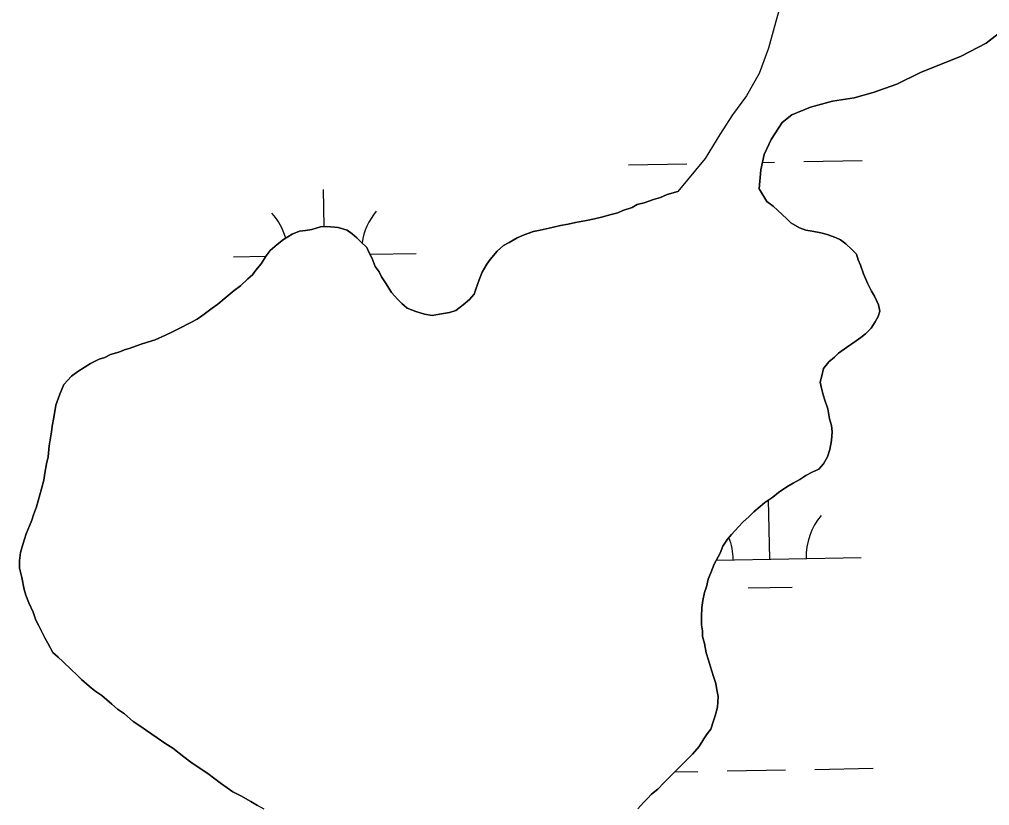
# Model space of a CAD drawing. Extents: x 3957609 to 3995875, y 234277 to 260273.
# Drawn here: x 3964661 to 3965192, y 242138 to 242568 of the extents above; entities that cross this region are included whole.
import ezdxf

# ---------------------------------------------------------------- set-up
doc = ezdxf.new("R2010")
doc.units = 0
doc.layers.add('V-TOPO-SHOR', color=7, linetype='Continuous')
doc.layers.add('V-WETL-SWMP', color=7, linetype='Continuous')

msp = doc.modelspace()

# ---------------------------------------------------------------- linework, layer by layer
at = {"layer": 'V-TOPO-SHOR'}
for points in [[(3965076.969, 242574.965), (3965073.875, 242563.859), (3965070.782, 242552.435), (3965065.648, 242538.622), (3965058.758, 242526.381), (3965051.066, 242516.034), (3965044.168, 242505.221), (3965036.179, 242492.021), (3965021.081, 242473.946)], [(3965200.529, 242563.445), (3965189.972, 242555.299), (3965176.24, 242548.081), (3965153.966, 242539.224), (3965141.022, 242532.801), (3965128.065, 242528.124), (3965117.63, 242525.203), (3965105.764, 242523.382), (3965093.748, 242520.136), (3965083.639, 242515.952), (3965078.282, 242511.799), (3965072.167, 242502.413), (3965068.421, 242494.311), (3965066.576, 242485.904), (3965065.693, 242475.447), (3965069.897, 242468.566)], [(3964912.439, 242425.715), (3964913.995, 242429.844), (3964916.5, 242434.294), (3964918.382, 242436.842), (3964922.155, 242441.301), (3964925.618, 242444.491), (3964928.776, 242446.095), (3964933.193, 242448.659), (3964936.982, 242450.269), (3964942.039, 242452.202), (3964945.836, 242452.86), (3964951.527, 242454.164), (3964956.903, 242455.469), (3964961.018, 242456.128), (3964965.13, 242457.105), (3964971.141, 242458.094), (3964975.569, 242459.075), (3964979.363, 242460.05), (3964984.739, 242461.353), (3964988.217, 242462.325), (3964991.06, 242463.612), (3964996.116, 242465.23), (3964998.957, 242466.831), (3965002.752, 242467.808), (3965007.806, 242469.739), (3965011.601, 242470.716), (3965015.392, 242472.324), (3965021.081, 242473.946)], [(3965069.897, 242468.566), (3965073.397, 242466.055), (3965075.63, 242463.853), (3965080.729, 242459.135), (3965082.962, 242456.933), (3965087.731, 242454.113), (3965091.223, 242452.87), (3965094.711, 242452.26), (3965099.468, 242451.34), (3965102.958, 242450.412), (3965107.404, 242448.86), (3965110.263, 242447.611), (3965113.129, 242445.411), (3965116.315, 242442.265), (3965118.867, 242439.748), (3965119.838, 242436.586), (3965121.124, 242433.746), (3965122.74, 242429.005), (3965124.989, 242423.95), (3965127.235, 242419.533), (3965128.839, 242416.692), (3965131.088, 242411.955), (3965131.743, 242408.475), (3965130.811, 242405.618), (3965129.246, 242402.757), (3965127.053, 242399.257), (3965123.905, 242396.071), (3965121.384, 242394.154), (3965118.863, 242392.237), (3965113.501, 242388.716), (3965109.09, 242385.519), (3965106.886, 242383.287), (3965103.736, 242380.733), (3965100.908, 242377.229), (3965099.985, 242373.106), (3965099.059, 242369.617), (3965099.712, 242366.452), (3965100.687, 242362.658), (3965101.656, 242359.815), (3965103.272, 242355.074), (3965104.257, 242349.696), (3965105.232, 242345.901), (3965105.571, 242342.419), (3965105.287, 242337.666), (3965104.367, 242332.908), (3965103.128, 242328.782), (3965100.937, 242324.966), (3965098.422, 242322.099), (3965094.631, 242320.491), (3965091.16, 242318.566), (3965088.006, 242316.33), (3965084.217, 242314.405), (3965080.746, 242312.479), (3965076.332, 242309.285), (3965073.182, 242306.729), (3965068.767, 242303.849), (3965066.248, 242301.615), (3965062.783, 242298.741), (3965060.266, 242296.192), (3965056.802, 242293.001), (3965054.285, 242290.449), (3965050.511, 242286.306), (3965048.311, 242283.758)], [(3964688.953, 242212.336), (3964684.49, 242216.742), (3964681.941, 242219.259), (3964679.073, 242221.774), (3964676.188, 242226.822), (3964674.586, 242229.662), (3964671.056, 242236.607), (3964669.769, 242239.45), (3964668.158, 242243.874), (3964665.907, 242248.928), (3964664.295, 242253.034), (3964663.324, 242256.194), (3964662.014, 242262.838), (3964660.713, 242267.899), (3964660.686, 242272.015), (3964661.291, 242276.453), (3964662.528, 242280.895), (3964664.391, 242286.609), (3964666.261, 242291.057), (3964667.508, 242294.234), (3964668.44, 242297.091), (3964669.995, 242301.535), (3964670.922, 242304.707), (3964672.78, 242311.371), (3964674.015, 242316.131), (3964674.623, 242319.936), (3964675.541, 242325.011), (3964676.466, 242328.818), (3964677.06, 242334.84), (3964677.664, 242339.278), (3964678.277, 242342.45), (3964678.572, 242345.618), (3964679.491, 242350.378), (3964680.714, 242357.036), (3964682.891, 242363.069), (3964685.072, 242368.468), (3964689.162, 242372.93), (3964692.629, 242375.486), (3964696.098, 242377.727), (3964699.568, 242379.967), (3964704.305, 242382.216), (3964707.465, 242383.187), (3964710.623, 242384.79), (3964715.049, 242386.087), (3964718.207, 242387.375), (3964721.369, 242388.346), (3964726.741, 242390.283), (3964730.849, 242391.575), (3964734.959, 242392.87), (3964740.642, 242395.442), (3964744.118, 242397.048), (3964748.222, 242398.977), (3964754.219, 242402.184), (3964758.007, 242404.109), (3964761.159, 242406.347), (3964766.204, 242410.181), (3964769.355, 242412.42), (3964772.821, 242415.293), (3964778.176, 242419.762), (3964781.643, 242422.32), (3964785.735, 242426.148), (3964788.254, 242428.382), (3964790.139, 242430.928), (3964792.967, 242434.432), (3964795.789, 242438.884), (3964797.986, 242441.749), (3964801.765, 242444.94), (3964805.23, 242447.815), (3964809.963, 242450.697), (3964814.071, 242452.309), (3964817.236, 242452.645), (3964820.715, 242453.302), (3964825.458, 242454.6), (3964828.94, 242454.94), (3964835.278, 242454.349), (3964840.04, 242452.796), (3964842.903, 242450.914), (3964845.453, 242448.714), (3964847.683, 242446.511), (3964850.874, 242443.365), (3964852.158, 242440.522), (3964853.764, 242437.366), (3964855.376, 242432.943), (3964857.612, 242430.106), (3964858.898, 242427.264), (3964861.456, 242423.479), (3964864.34, 242418.746), (3964867.848, 242414.97), (3964870.08, 242412.768), (3964872.947, 242410.253), (3964877.711, 242408.383), (3964882.473, 242406.831), (3964886.593, 242406.225), (3964890.708, 242406.884), (3964896.086, 242407.869), (3964899.563, 242408.844), (3964903.659, 242412.039), (3964907.124, 242414.912), (3964909.639, 242417.779), (3964910.571, 242420.636), (3964912.439, 242425.715)], [(3965048.311, 242283.758), (3965045.803, 242279.941), (3965044.242, 242276.13), (3965041.117, 242270.092), (3965039.247, 242265.326), (3965037.686, 242261.832), (3965036.763, 242257.71), (3965035.833, 242254.535), (3965034.913, 242250.095), (3965034.303, 242246.29), (3965034.021, 242241.219), (3965034.049, 242236.785), (3965034.705, 242233.621), (3965034.725, 242230.455), (3965035.702, 242226.66), (3965036.685, 242221.599), (3965037.977, 242217.489), (3965039.597, 242212.115), (3965040.892, 242208.007), (3965041.862, 242204.845), (3965042.52, 242201.365), (3965043.177, 242197.568), (3965042.899, 242191.867), (3965041.664, 242187.105), (3965040.732, 242184.248), (3965039.177, 242179.804), (3965037.293, 242177.258), (3965035.411, 242174.395), (3965032.904, 242170.26), (3965029.132, 242166.117), (3965025.984, 242162.93), (3965022.21, 242159.105), (3965020.006, 242156.872), (3965016.232, 242153.047), (3965013.715, 242150.495), (3965010.253, 242146.989), (3965006.788, 242144.115), (3965004.585, 242141.883), (3965002.383, 242139.651), (3964999.237, 242136.147)], [(3964794.618, 242136.063), (3964791.122, 242137.941), (3964787.306, 242140.132), (3964781.901, 242143.263), (3964777.451, 242145.453), (3964771.405, 242149.848), (3964767.586, 242152.672), (3964763.764, 242155.498), (3964758.038, 242159.26), (3964754.538, 242161.771), (3964750.719, 242164.597), (3964744.669, 242169.31), (3964740.216, 242172.13), (3964736.08, 242174.954), (3964730.351, 242179.034), (3964726.534, 242181.543), (3964723.034, 242184.053), (3964718.256, 242188.139), (3964714.436, 242190.648), (3964711.252, 242193.478), (3964705.835, 242198.195), (3964702.017, 242200.704), (3964698.835, 242203.217), (3964694.691, 242206.989), (3964692.14, 242209.506), (3964688.953, 242212.336)]]:
    msp.add_lwpolyline(points, dxfattribs=at)
at = {"layer": 'V-WETL-SWMP'}
for p, q in [((3965076.969, 242574.966), (3965073.875, 242563.859)), ((3965073.875, 242563.859), (3965070.783, 242552.435)), ((3965070.783, 242552.435), (3965065.647, 242538.622)), ((3965065.647, 242538.622), (3965058.759, 242526.381)), ((3965058.759, 242526.381), (3965051.067, 242516.035)), ((3965051.067, 242516.035), (3965044.169, 242505.22)), ((3965044.169, 242505.22), (3965036.179, 242492.021)), ((3965036.179, 242492.021), (3965021.082, 242473.946)), ((3965067.471, 242489.988), (3965074.075, 242490.108)), ((3965090.073, 242490.399), (3965122.067, 242490.981)), ((3964994.089, 242488.654), (3965026.083, 242489.236)), ((3964827.612, 242454.81), (3964827.242, 242475.188)), ((3965021.082, 242473.946), (3965015.391, 242472.324)), ((3965007.807, 242469.74), (3965002.751, 242467.807)), ((3965011.601, 242470.716), (3965007.807, 242469.74)), ((3965015.391, 242472.324), (3965011.601, 242470.716)), ((3964991.059, 242463.612), (3964988.217, 242462.326)), ((3964996.117, 242465.229), (3964991.059, 242463.612)), ((3964998.957, 242466.831), (3964996.117, 242465.229)), ((3965002.751, 242467.807), (3964998.957, 242466.831)), ((3964971.14, 242458.095), (3964965.129, 242457.106)), ((3964975.568, 242459.075), (3964971.14, 242458.095)), ((3964979.363, 242460.05), (3964975.568, 242459.075)), ((3964984.739, 242461.353), (3964979.363, 242460.05)), ((3964988.217, 242462.326), (3964984.739, 242461.353)), ((3964817.236, 242452.645), (3964814.071, 242452.308)), ((3964820.716, 242453.302), (3964817.236, 242452.645)), ((3964825.458, 242454.6), (3964820.716, 242453.302)), ((3964828.94, 242454.94), (3964825.458, 242454.6)), ((3964835.279, 242454.348), (3964828.94, 242454.94)), ((3964840.041, 242452.796), (3964835.279, 242454.348)), ((3964842.904, 242450.914), (3964840.041, 242452.796)), ((3964945.835, 242452.86), (3964942.038, 242452.202)), ((3964951.528, 242454.165), (3964945.835, 242452.86)), ((3964956.904, 242455.468), (3964951.528, 242454.165)), ((3964961.017, 242456.128), (3964956.904, 242455.468)), ((3964965.129, 242457.106), (3964961.017, 242456.128)), ((3964805.231, 242447.815), (3964801.766, 242444.941)), ((3964809.963, 242450.697), (3964805.231, 242447.815)), ((3964814.071, 242452.308), (3964809.963, 242450.697)), ((3964845.453, 242448.714), (3964842.904, 242450.914)), ((3964847.684, 242446.511), (3964845.453, 242448.714)), ((3964933.193, 242448.659), (3964928.775, 242446.096)), ((3964936.983, 242450.268), (3964933.193, 242448.659)), ((3964942.038, 242452.202), (3964936.983, 242450.268)), ((3964801.766, 242444.941), (3964797.986, 242441.749)), ((3964850.873, 242443.365), (3964847.684, 242446.511)), ((3964852.158, 242440.523), (3964850.873, 242443.365)), ((3964925.618, 242444.492), (3964922.155, 242441.301)), ((3964928.775, 242446.096), (3964925.618, 242444.492)), ((3964777.905, 242438.285), (3964795.613, 242438.607)), ((3964795.788, 242438.884), (3964792.966, 242434.431)), ((3964797.986, 242441.749), (3964795.788, 242438.884)), ((3964853.763, 242437.366), (3964852.158, 242440.523)), ((3964852.605, 242439.644), (3964877.888, 242440.103)), ((3964855.376, 242432.942), (3964853.763, 242437.366)), ((3964918.383, 242436.842), (3964916.5, 242434.295)), ((3964922.155, 242441.301), (3964918.383, 242436.842)), ((3964792.966, 242434.431), (3964790.139, 242430.928)), ((3964857.612, 242430.106), (3964855.376, 242432.942)), ((3964916.5, 242434.295), (3964913.995, 242429.844)), ((3964785.736, 242426.147), (3964781.643, 242422.319)), ((3964788.255, 242428.381), (3964785.736, 242426.147)), ((3964790.139, 242430.928), (3964788.255, 242428.381)), ((3964858.898, 242427.264), (3964857.612, 242430.106)), ((3964861.457, 242423.479), (3964858.898, 242427.264)), ((3964913.995, 242429.844), (3964912.439, 242425.716)), ((3964781.643, 242422.319), (3964778.176, 242419.762)), ((3964864.339, 242418.747), (3964861.457, 242423.479)), ((3964910.572, 242420.636), (3964909.64, 242417.779)), ((3964912.439, 242425.716), (3964910.572, 242420.636)), ((3964772.821, 242415.293), (3964769.355, 242412.419)), ((3964778.176, 242419.762), (3964772.821, 242415.293)), ((3964867.848, 242414.969), (3964864.339, 242418.747)), ((3964909.64, 242417.779), (3964907.125, 242414.912)), ((3964766.203, 242410.181), (3964761.16, 242406.347)), ((3964769.355, 242412.419), (3964766.203, 242410.181)), ((3964870.08, 242412.767), (3964867.848, 242414.969)), ((3964872.947, 242410.252), (3964870.08, 242412.767)), ((3964877.71, 242408.383), (3964872.947, 242410.252)), ((3964903.66, 242412.038), (3964899.563, 242408.844)), ((3964907.125, 242414.912), (3964903.66, 242412.038)), ((3964761.16, 242406.347), (3964758.007, 242404.109)), ((3964882.472, 242406.83), (3964877.71, 242408.383)), ((3964886.594, 242406.224), (3964882.472, 242406.83)), ((3964890.707, 242406.885), (3964886.594, 242406.224)), ((3964896.085, 242407.87), (3964890.707, 242406.885)), ((3964899.563, 242408.844), (3964896.085, 242407.87)), ((3964754.219, 242402.183), (3964748.222, 242398.976)), ((3964758.007, 242404.109), (3964754.219, 242402.183)), ((3964740.643, 242395.442), (3964734.959, 242392.87)), ((3964744.117, 242397.048), (3964740.643, 242395.442)), ((3964748.222, 242398.976), (3964744.117, 242397.048)), ((3964726.74, 242390.282), (3964721.368, 242388.346)), ((3964730.849, 242391.576), (3964726.74, 242390.282)), ((3964734.959, 242392.87), (3964730.849, 242391.576)), ((3964710.622, 242384.791), (3964707.465, 242383.186)), ((3964715.048, 242386.087), (3964710.622, 242384.791)), ((3964718.207, 242387.375), (3964715.048, 242386.087)), ((3964721.368, 242388.346), (3964718.207, 242387.375)), ((3964699.568, 242379.967), (3964696.098, 242377.727)), ((3964704.304, 242382.215), (3964699.568, 242379.967)), ((3964707.465, 242383.186), (3964704.304, 242382.215)), ((3964689.161, 242372.93), (3964685.073, 242368.468)), ((3964692.629, 242375.487), (3964689.161, 242372.93)), ((3964696.098, 242377.727), (3964692.629, 242375.487)), ((3964685.073, 242368.468), (3964682.891, 242363.069)), ((3964682.891, 242363.069), (3964680.714, 242357.036)), ((3964680.714, 242357.036), (3964679.491, 242350.377)), ((3964679.491, 242350.377), (3964678.572, 242345.619)), ((3964678.276, 242342.45), (3964677.664, 242339.278)), ((3964678.572, 242345.619), (3964678.276, 242342.45)), ((3964677.664, 242339.278), (3964677.06, 242334.84)), ((3964677.06, 242334.84), (3964676.466, 242328.818)), ((3964675.541, 242325.011), (3964674.624, 242319.936)), ((3964676.466, 242328.818), (3964675.541, 242325.011)), ((3964674.624, 242319.936), (3964674.015, 242316.131)), ((3964674.015, 242316.131), (3964672.78, 242311.372)), ((3964672.78, 242311.372), (3964670.923, 242304.708)), ((3964670.923, 242304.708), (3964669.994, 242301.534)), ((3965071.434, 242272.781), (3965070.844, 242305.204)), ((3964669.994, 242301.534), (3964668.44, 242297.09)), ((3964667.508, 242294.233), (3964666.262, 242291.057)), ((3964668.44, 242297.09), (3964667.508, 242294.233)), ((3964666.262, 242291.057), (3964664.391, 242286.61)), ((3964664.391, 242286.61), (3964662.528, 242280.896)), ((3964662.528, 242280.896), (3964661.291, 242276.454)), ((3964661.291, 242276.454), (3964660.686, 242272.015)), ((3964660.686, 242272.015), (3964660.713, 242267.898)), ((3965042.234, 242272.25), (3965121.426, 242273.69)), ((3964660.713, 242267.898), (3964662.014, 242262.838)), ((3964662.014, 242262.838), (3964663.325, 242256.195)), ((3964663.325, 242256.195), (3964664.296, 242253.034)), ((3965059.717, 242257.135), (3965083.713, 242257.571)), ((3964664.296, 242253.034), (3964665.907, 242248.927)), ((3964665.907, 242248.927), (3964668.157, 242243.874)), ((3964668.157, 242243.874), (3964669.77, 242239.45)), ((3964669.77, 242239.45), (3964671.056, 242236.608)), ((3964671.056, 242236.608), (3964674.586, 242229.663)), ((3964674.586, 242229.663), (3964676.188, 242226.822)), ((3964676.188, 242226.822), (3964679.073, 242221.773)), ((3964679.073, 242221.773), (3964681.94, 242219.258)), ((3964681.94, 242219.258), (3964684.491, 242216.741)), ((3964684.491, 242216.741), (3964688.954, 242212.336)), ((3964688.954, 242212.336), (3964692.14, 242209.506)), ((3964692.14, 242209.506), (3964694.691, 242206.989)), ((3964694.691, 242206.989), (3964698.834, 242203.216)), ((3964698.834, 242203.216), (3964702.018, 242200.703)), ((3964702.018, 242200.703), (3964705.835, 242198.194)), ((3964705.835, 242198.194), (3964711.251, 242193.478)), ((3964711.251, 242193.478), (3964714.437, 242190.648)), ((3964714.437, 242190.648), (3964718.255, 242188.14)), ((3964718.255, 242188.14), (3964723.033, 242184.053)), ((3964723.033, 242184.053), (3964726.534, 242181.543)), ((3964726.534, 242181.543), (3964730.351, 242179.034)), ((3964730.351, 242179.034), (3964736.08, 242174.954)), ((3964736.08, 242174.954), (3964740.216, 242172.13)), ((3964740.216, 242172.13), (3964744.669, 242169.309)), ((3964744.669, 242169.309), (3964750.719, 242164.598)), ((3964750.719, 242164.598), (3964754.538, 242161.772)), ((3964754.538, 242161.772), (3964758.039, 242159.261)), ((3964758.039, 242159.261), (3964763.765, 242155.498)), ((3964763.765, 242155.498), (3964767.585, 242152.672)), ((3965019.528, 242156.386), (3965032.131, 242156.616)), ((3965048.129, 242156.906), (3965080.123, 242157.488)), ((3965096.121, 242157.779), (3965128.116, 242158.361)), ((3964767.585, 242152.672), (3964771.405, 242149.847)), ((3964771.405, 242149.847), (3964777.452, 242145.452)), ((3964777.452, 242145.452), (3964781.901, 242143.264)), ((3964781.901, 242143.264), (3964787.306, 242140.133)), ((3964787.306, 242140.133), (3964791.122, 242137.94))]:
    msp.add_line(p, q, dxfattribs=at)
for points in [[(3965048.311, 242283.759), (3965050.511, 242286.307), (3965054.285, 242290.45), (3965056.802, 242293), (3965060.265, 242296.191), (3965062.782, 242298.741), (3965066.248, 242301.615), (3965068.767, 242303.849), (3965073.182, 242306.729), (3965076.333, 242309.284), (3965080.746, 242312.48), (3965084.218, 242314.404), (3965088.006, 242316.329), (3965091.159, 242318.567), (3965094.631, 242320.491), (3965098.421, 242322.099), (3965100.936, 242324.967), (3965103.128, 242328.782), (3965104.368, 242332.908), (3965105.287, 242337.665), (3965105.572, 242342.419), (3965105.232, 242345.901), (3965104.257, 242349.695), (3965103.271, 242355.073), (3965101.656, 242359.814), (3965100.687, 242362.658), (3965099.712, 242366.453), (3965099.058, 242369.616), (3965099.985, 242373.106), (3965100.908, 242377.23), (3965103.736, 242380.733), (3965106.886, 242383.288), (3965109.089, 242385.52), (3965113.502, 242388.716), (3965118.864, 242392.236), (3965121.385, 242394.153), (3965123.906, 242396.07), (3965127.053, 242399.258), (3965129.247, 242402.757), (3965130.812, 242405.618), (3965131.743, 242408.475), (3965131.087, 242411.955), (3965128.838, 242416.692), (3965127.236, 242419.532), (3965124.989, 242423.951), (3965122.739, 242429.005), (3965121.124, 242433.745), (3965119.838, 242436.587), (3965118.867, 242439.748), (3965116.316, 242442.266), (3965113.128, 242445.412), (3965110.263, 242447.61), (3965107.404, 242448.859), (3965102.959, 242450.413), (3965099.469, 242451.34), (3965094.711, 242452.259), (3965091.223, 242452.87), (3965087.731, 242454.114), (3965082.961, 242456.933), (3965080.729, 242459.135), (3965075.63, 242463.853), (3965073.398, 242466.055), (3965069.897, 242468.566), (3965065.693, 242475.446), (3965066.575, 242485.905), (3965068.42, 242494.311), (3965072.167, 242502.413), (3965078.282, 242511.798), (3965083.64, 242515.952), (3965093.749, 242520.136), (3965105.764, 242523.383), (3965117.631, 242525.204), (3965128.065, 242528.123), (3965141.022, 242532.802), (3965153.966, 242539.223), (3965176.24, 242548.081), (3965189.972, 242555.298), (3965200.529, 242563.446)], [(3964999.238, 242136.146), (3965002.383, 242139.651), (3965004.585, 242141.883), (3965006.788, 242144.115), (3965010.253, 242146.988), (3965013.714, 242150.495), (3965016.231, 242153.046), (3965020.007, 242156.872), (3965022.209, 242159.104), (3965025.985, 242162.93), (3965029.132, 242166.118), (3965032.905, 242170.261), (3965035.412, 242174.395), (3965037.294, 242177.258), (3965039.177, 242179.804), (3965040.732, 242184.249), (3965041.663, 242187.106), (3965042.899, 242191.866), (3965043.178, 242197.569), (3965042.519, 242201.366), (3965041.863, 242204.845), (3965040.892, 242208.007), (3965039.598, 242212.116), (3965037.978, 242217.49), (3965036.684, 242221.599), (3965035.701, 242226.661), (3965034.725, 242230.455), (3965034.704, 242233.622), (3965034.05, 242236.786), (3965034.021, 242241.22), (3965034.304, 242246.29), (3965034.913, 242250.095), (3965035.834, 242254.535), (3965036.763, 242257.709), (3965037.686, 242261.833), (3965039.247, 242265.327), (3965041.116, 242270.091), (3965044.243, 242276.13), (3965045.802, 242279.941), (3965048.311, 242283.759)]]:
    msp.add_lwpolyline(points, dxfattribs=at)
for centre, start, end in [((3964883.122, 242440.673), 140.26988, 171.41785), ((3964772.654, 242438.665), 16.32975, 41.81354), ((3965126.659, 242274.26), 140.26988, 181.81353), ((3965016.192, 242272.252), 0.26988, 20.74207)]:
    msp.add_arc(centre, 35.246, start, end, dxfattribs=at)

doc.saveas('drawing.dxf')
